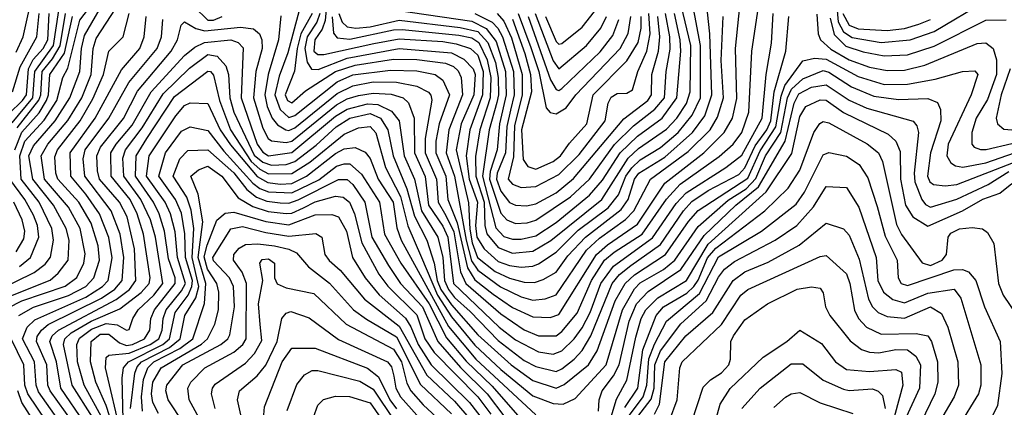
# Model space of a CAD drawing. Extents: x 501367 to 657802, y 482273 to 547541.
# Tile 323 of 656: x 594287 to 597679, y 506549 to 507884. Entities that reach past the tile are written whole.
import ezdxf

# ---------------------------------------------------------------- set-up
doc = ezdxf.new("R2010")
doc.units = 0

msp = doc.modelspace()

# ---------------------------------------------------------------- linework, layer by layer
at = {"layer": '0CON20XD'}
for points in [[(597087.2, 508097.2), (597106.8, 507876.8), (597125, 507842.4), (597155, 507822.8), (597255, 507805.3), (597355, 507814.9), (597437.1, 507842.9), (597615, 507949)], [(595350.4, 507995), (595339.3, 507880.7), (595329.2, 507850.9), (595304, 507815), (595300.6, 507775), (595314.3, 507764.3), (595335, 507764), (595507.7, 507802.3), (595595, 507818.2), (595745, 507808.2), (595791.2, 507801.1), (595840.5, 507785), (595865, 507761.2), (595883.3, 507705), (595881.9, 507625), (595837.5, 507505), (595824.8, 507415), (595836, 507335), (595864, 507255), (595858, 507175), (595862.2, 507135), (595886.9, 507095), (595935, 507050.5), (595975, 507036.6), (596015, 507031.2), (596055, 507034.6), (596075, 507043.1), (596135, 507082.9), (596211, 507159), (596313.9, 507236.1), (596349.7, 507280.3), (596375.8, 507345), (596396.4, 507373.6), (596425, 507401.3), (596495, 507444), (596555, 507495.4), (596603.5, 507555), (596631.9, 507615), (596632.9, 507795), (596584.9, 508045.1)], [(596117.2, 507122.8), (596292.1, 507265), (596383.6, 507406.4), (596419.4, 507440.6), (596515, 507506.9), (596550.5, 507545), (596584, 507595), (596597, 507635), (596599.2, 507795), (596539.9, 508045)], [(594275, 507772), (594299.3, 507825), (594335.3, 507985)], [(595321.2, 507905), (595310.5, 507875), (595278.2, 507825), (595269.4, 507785), (595277.9, 507737.9), (595293.1, 507713.1), (595315, 507711.7), (595415, 507751.5), (595595, 507784.9), (595775, 507769.8), (595817.4, 507747.4), (595849.3, 507715), (595855.9, 507695), (595851.6, 507625), (595808, 507525), (595790.8, 507435), (595833.4, 507253.4), (595837.7, 507162.3), (595845.6, 507115.6), (595864.8, 507064.8), (595925, 507016.5), (595975, 506993.6), (596025, 506979.9), (596061.2, 506978.8), (596090.8, 506989.2), (596135, 507014.4), (596175, 507070.3), (596235.9, 507135), (596359.4, 507230.6), (596383.6, 507265), (596405.7, 507335), (596420.5, 507355), (596509.3, 507410.7), (596605, 507495.1), (596647.4, 507552.6), (596671.1, 507625), (596664.7, 507834.7), (596648.6, 507985)], [(594215, 506916.9), (594392.9, 506987.1), (594419.5, 507010.5), (594454.9, 507055.1), (594457.7, 507125), (594447.6, 507165), (594403.7, 507245), (594333.1, 507335), (594318.9, 507415), (594335, 507448.9), (594410, 507535), (594460.4, 507615), (594494.4, 507705), (594500.8, 507785), (594510.8, 507829.2), (594594.4, 507975)], [(594248.1, 506891.9), (594295, 506915.3), (594444.1, 506965.9), (594484.2, 506995.8), (594508.7, 507045), (594512.8, 507077.2), (594495.6, 507165), (594455, 507238.5), (594373.3, 507335), (594361.8, 507415), (594384.2, 507455), (594453.2, 507536.8), (594500.9, 507615), (594533.3, 507695), (594540.1, 507785), (594550.7, 507819.3), (594652.1, 507975)], [(595186.8, 507896.8), (595178.5, 507815), (595143, 507695), (595131.8, 507625), (595140.3, 507585), (595157.3, 507545), (595175, 507522.1), (595204.3, 507504.3), (595215, 507502.3), (595235, 507511.2), (595380.6, 507629.4), (595435, 507656), (595505, 507669.3), (595585, 507668.2), (595655, 507655.4), (595695, 507634.3), (595703.8, 507623.8), (595706.5, 507606.5), (595684.2, 507475), (595684.2, 507425), (595723.1, 507335), (595728.5, 507255), (595755, 507209), (595782.6, 507152.6), (595805.4, 507015.4), (595824, 506975), (595945, 506871.2), (596025, 506815.7), (596075, 506795.4), (596135, 506795.2), (596155, 506809.3), (596207.2, 506872.8), (596257.2, 506985), (596302, 507055), (596335, 507083.4), (596431, 507145), (596515, 507265.5), (596562.5, 507317.5), (596697.1, 507412.9), (596744.5, 507455), (596775, 507495.2), (596798.8, 507565), (596809.8, 507775), (596839.5, 507975)], [(595918.3, 506938.3), (595985, 506892.9), (596055, 506859.9), (596115, 506858.2), (596145, 506868.8), (596273.7, 507075), (596311.6, 507108.4), (596415, 507179.7), (596509.4, 507320.6), (596643.6, 507425), (596713.6, 507495), (596743.2, 507545), (596757.4, 507612.6), (596752.9, 507785), (596773, 507975)], [(594209.3, 506950.7), (594337.2, 507012.8), (594375, 507041.2), (594393.9, 507066.1), (594404.1, 507125), (594398, 507165), (594354.1, 507255), (594292.9, 507335), (594288.1, 507415), (594305, 507465.4), (594372.1, 507537.9), (594415.5, 507605), (594436.5, 507685), (594452.8, 507717.2), (594495, 507881.9), (594539.2, 507940.8)], [(594262, 507528), (594332.2, 507615), (594339.5, 507705), (594403.4, 507795), (594421.9, 507915)], [(594888.5, 507928.5), (594935, 507882.6), (594955, 507882.7), (594985, 507894.6)], [(595250.2, 507915), (595210.8, 507769.2), (595181.1, 507688.9), (595165.9, 507625), (595184.5, 507575), (595215, 507546.8), (595235, 507553.6), (595380.6, 507669.4), (595435, 507693.8), (595565, 507710.4), (595655, 507707.8), (595718.2, 507695), (595745, 507675.9), (595768.1, 507625), (595732.1, 507525), (595720.4, 507465), (595720.7, 507425), (595754.9, 507345), (595762.4, 507265), (595794.7, 507184.7), (595829.4, 507029.4), (595855, 506988), (595918.3, 506938.3)], [(595585, 507916.7), (595845, 507878.2), (595893.7, 507853.7), (595928.2, 507808.2), (595960.5, 507705), (595963.5, 507625), (595939.9, 507525), (595931.6, 507435), (595908.5, 507361.5), (595906.1, 507335), (595945, 507217.2), (595965, 507194.1), (595995, 507182.3), (596035, 507183.8), (596065, 507193.1), (596185, 507273.2), (596250.1, 507335), (596336.3, 507453.7), (596401.9, 507518.1), (596474.7, 507575.3), (596507.9, 507615), (596513.8, 507705), (596527.7, 507782.3), (596526.8, 507825), (596512.4, 507905)], [(594250.3, 507559.7), (594297.5, 507605), (594310.4, 507625), (594317.6, 507715), (594333.6, 507746.4), (594368.4, 507785), (594384.8, 507815), (594389.5, 507905)], [(594262.4, 507635), (594288.7, 507721.3), (594346.8, 507825), (594354.7, 507905)], [(594270.6, 507435), (594295, 507496.9), (594355, 507562.9), (594380, 507605), (594387, 507625), (594391.5, 507695), (594441.5, 507768.5), (594468.9, 507895)], [(594278.4, 507511.6), (594353.5, 507606.5), (594359.7, 507625), (594364.7, 507705), (594400.8, 507749.2), (594426.6, 507793.4), (594445.4, 507905)], [(594284.5, 506865), (594335, 506893.3), (594455, 506934.1), (594514.9, 506965.1), (594543.2, 506995), (594562.6, 507055), (594557.2, 507105), (594533.2, 507183.2), (594491.1, 507255), (594419.3, 507335), (594411.8, 507355), (594408.7, 507411.3), (594417.8, 507435), (594495.8, 507535), (594539.3, 507610.7), (594575.6, 507695), (594594.2, 507775), (594644, 507825), (594664.3, 507905)], [(594420.6, 506505), (594352.2, 506602.2), (594344.7, 506625), (594338.6, 506705), (594297.5, 506785), (594313.1, 506825), (594339.4, 506850.6), (594515, 506928.6), (594572.6, 506965), (594591.6, 506985), (594606.5, 507063.5), (594593.9, 507133.9), (594562, 507215), (594515, 507282.3), (594463.6, 507345), (594461.5, 507425), (594547.2, 507545), (594638.5, 507711.5), (594701.1, 507785), (594716.3, 507825), (594723.5, 507895)], [(594471.1, 506495), (594392, 506605), (594384.9, 506625.1), (594380.9, 506695), (594344.9, 506775), (594347.4, 506792.6), (594362.6, 506815), (594385.7, 506834.3), (594569.3, 506925), (594615, 506956), (594640, 506985), (594645.7, 507064.3), (594633, 507145), (594602.5, 507225), (594511.7, 507345), (594505.6, 507405), (594513.5, 507435), (594594.9, 507545), (594662.8, 507667.2), (594761.1, 507785), (594775.7, 507825), (594780.6, 507885)], [(594511.1, 506495), (594429.6, 506615), (594414.7, 506705), (594391.4, 506775), (594399.2, 506795), (594420.6, 506815), (594619.9, 506920.1), (594665.1, 506955), (594688, 506985), (594682.5, 507095), (594657.5, 507205), (594631.5, 507255), (594562.3, 507335), (594555, 507363.3), (594553, 507415), (594565.8, 507444.2), (594645, 507543.7), (594692.8, 507637.2), (594809.7, 507775), (594830.7, 507815), (594843.8, 507865), (594855, 507876), (594893.7, 507853.7), (594925.2, 507845.2), (595048.4, 507858.4), (595092.3, 507852.3), (595113.8, 507835), (595121.6, 507815), (595122.2, 507785), (595101.3, 507705), (595093.2, 507615), (595125, 507510.3), (595142.8, 507475), (595155, 507466), (595205, 507460.4), (595225, 507465.3), (595379.1, 507590.9), (595415, 507611.5), (595455, 507622.9), (595505, 507630.9), (595567.2, 507627.2), (595608.7, 507615), (595627.2, 507597.2), (595645.7, 507545), (595647.2, 507425), (595683.7, 507343.7), (595695.9, 507245), (595745, 507172.5), (595762.2, 507135), (595781.9, 506975), (595938.9, 506825), (595995, 506781), (596075, 506739.7), (596125, 506732.2), (596155, 506743.6), (596197.5, 506785), (596225, 506822.1), (596252, 506875), (596289.3, 506975), (596332.9, 507035), (596467, 507133), (596549, 507251), (596582.6, 507287.4), (596720, 507375), (596775, 507417.1), (596844.4, 507545), (596859, 507695), (596876.9, 507803.1), (596883.2, 507905)], [(594537.8, 506515), (594467.6, 506625), (594438.8, 506765), (594442.6, 506785), (594464.8, 506805.2), (594534.1, 506845.9), (594632.2, 506887.8), (594706.2, 506943.8), (594733.9, 506975), (594737, 506995), (594714.3, 507145), (594692.5, 507215), (594668.1, 507265), (594602.1, 507345), (594601.7, 507425), (594619.5, 507455), (594675, 507520.2), (594740.2, 507635), (594855, 507760.6), (594890.9, 507789.1), (594924.3, 507805.7), (595015, 507813.9), (595039.7, 507805), (595056.9, 507786.9), (595050.2, 507615), (595105, 507455.6), (595125, 507427), (595144.8, 507415), (595225, 507426.6), (595375, 507551.6), (595415, 507575.4), (595485, 507594.3), (595521.4, 507591.4), (595568.5, 507568.5), (595594.1, 507535), (595611.6, 507415), (595647.3, 507335), (595671.7, 507225), (595728, 507135), (595744.6, 507065), (595750.4, 506985), (595763.9, 506955), (595785, 506927.1), (595839.2, 506879.2), (595935, 506778.3), (596025, 506710.4), (596065, 506688.8), (596135, 506672.4), (596155, 506680.9), (596197.1, 506715), (596225.4, 506744.6), (596254.2, 506795), (596328, 506975), (596353.8, 507006.2), (596392.7, 507037.3), (596495, 507109.7), (596574.1, 507225.9), (596602.9, 507257.1), (596658.4, 507295), (596765, 507350.7), (596785, 507373.1), (596820.2, 507449.8), (596860.4, 507505), (596874.8, 507535), (596886.4, 507635), (596926.2, 507775), (596936.2, 507895)], [(595295.4, 507905), (595255.8, 507835), (595243.7, 507785), (595233.8, 507706.2), (595202.2, 507625), (595209.6, 507605), (595225, 507597.1), (595271.6, 507638.4), (595375, 507704.9), (595442.5, 507727.5), (595575, 507748), (595655, 507747.1), (595753.7, 507733.7), (595782.1, 507722.1), (595798, 507708), (595808.4, 507685), (595812.7, 507625), (595765.3, 507505), (595756.7, 507425), (595785, 507345), (595825, 507125), (595843.8, 507053.8), (595865, 507021.1), (595943.6, 506963.6), (596015, 506929.6), (596055, 506917.9), (596097.1, 506922.9), (596135, 506936.3), (596240.3, 507089.7), (596285, 507130.8), (596374.7, 507195.3), (596403.4, 507225), (596460.5, 507335), (596589.8, 507430.2), (596665.9, 507505), (596691.4, 507548.6), (596711.6, 507615), (596703.5, 507743.5), (596710.5, 507895)], [(595363.3, 507893.3), (595367.8, 507837.8), (595381.1, 507821.1), (595425, 507817.1), (595575, 507848.6), (595605, 507849.8), (595800.1, 507830.1), (595845, 507820.8), (595869, 507805), (595898.2, 507745), (595910.1, 507685), (595907.7, 507615), (595871.9, 507505), (595857.2, 507412.8), (595858.2, 507345), (595886.9, 507255), (595889.3, 507175), (595896.5, 507146.5), (595935, 507098.7), (595985, 507079.5), (596055, 507086.9), (596117.2, 507122.8)], [(595386.8, 507905), (595397.7, 507875), (595415, 507858.9), (595445.1, 507855.1), (595495, 507859.1), (595595, 507882.1), (595805, 507856.7), (595865, 507842.7), (595899.6, 507805), (595926.5, 507736.5), (595935.6, 507685), (595936.6, 507625), (595931.2, 507598.8), (595904.9, 507505), (595882, 507345), (595927.4, 507167.4), (595955, 507137.6), (595985, 507128.2), (596015, 507127.9), (596065, 507139.9), (596135, 507185.1), (596250.7, 507279.3), (596295, 507331.1), (596355.8, 507425), (596415, 507482.2), (596500.6, 507545), (596551.4, 507615), (596564.4, 507775), (596562.5, 507815), (596543, 507905)], [(595855, 507904.6), (595915.1, 507875.1), (595934.6, 507854.6), (595950.5, 507825), (595988.4, 507705), (595990.3, 507625), (595977.6, 507572.4), (595965.8, 507515.8), (595961, 507425), (595931.9, 507355), (595929.5, 507335), (595945, 507293.7), (595975, 507254.5), (595995, 507244.8), (596033.2, 507243.2), (596065, 507249.7), (596135, 507287.6), (596195, 507336.6), (596367.9, 507542.1), (596450.5, 507605), (596463.4, 507625), (596465.4, 507695), (596488.1, 507775), (596492.5, 507825), (596485.7, 507895)], [(595932, 507905), (595955, 507879.3), (595980.9, 507820.9), (596018.2, 507695), (596017.7, 507625), (595991.5, 507518.5), (595988.1, 507411.9), (595969.5, 507335), (595985, 507317.7), (596015, 507305.8), (596065, 507309.1), (596145, 507350.9), (596215, 507419), (596303.7, 507535), (596315, 507595.8), (596325, 507617.4), (596345, 507629.1), (596378.9, 507631.1), (596398.3, 507641.7), (596416.3, 507705), (596447.8, 507775), (596458.9, 507835), (596454.4, 507905)], [(595984.8, 507885.2), (596026.9, 507766.9), (596047.1, 507695), (596050, 507635), (596015.7, 507505), (596022, 507402), (596037.7, 507377.7), (596065, 507368.8), (596125, 507395.4), (596150.6, 507415), (596181.2, 507458.8), (596241.4, 507525), (596262.6, 507625), (596378.4, 507741.6), (596417.4, 507805), (596428, 507855), (596427.6, 507895)], [(596004.5, 507905), (596047.9, 507787.9), (596075.1, 507705), (596100.3, 507580.3), (596114.1, 507564.1), (596135, 507560), (596170.1, 507579.9), (596202.8, 507625), (596356.2, 507785), (596383.2, 507836.8), (596393, 507895)], [(596038.9, 507895), (596116.3, 507676.3), (596135, 507643.2), (596145, 507640.5), (596155, 507646.6), (596286.4, 507773.6), (596330.7, 507829.3), (596351.6, 507885)], [(596063.2, 507905), (596125, 507741.9), (596145, 507714.8), (596239.7, 507795), (596289, 507855), (596308.4, 507895)], [(596098.7, 507895), (596135, 507808.3), (596145, 507799.1), (596155, 507801.5), (596225, 507858.3), (596267.8, 507912.2)], [(597033.4, 507903.4), (597037.8, 507835), (597045.8, 507815), (597081.9, 507781.9), (597145, 507745.1), (597215, 507720.7), (597275, 507709.3), (597335, 507710.1), (597405, 507727)], [(597078.6, 507888.6), (597092.8, 507832.8), (597133, 507793), (597192.6, 507772.6)], [(597122.9, 507905), (597144.5, 507865), (597175, 507852.3), (597275, 507846.1), (597335, 507853.2), (597385, 507868.4), (597425, 507884.4)], [(597192.6, 507772.6), (597265, 507759.2), (597345, 507763), (597437.7, 507792.3), (597615, 507882), (597685, 507883.2)], [(597405, 507727), (597585, 507801.9), (597615, 507804.3), (597640.2, 507785), (597651.9, 507745), (597651.7, 507695), (597620.7, 507609.3), (597581.7, 507545), (597567, 507495), (597567.5, 507455), (597575.6, 507445), (597596.9, 507436.9), (597616.2, 507436.2), (597705, 507457.4)], [(594575, 506505.6), (594509.9, 506625), (594486.9, 506705), (594484.2, 506765), (594493.4, 506786.6), (594535, 506817.4), (594585, 506836.9), (594622.9, 506832.9), (594655, 506814.8), (594665, 506816.2), (594677.2, 506855), (594695.8, 506885), (594749.8, 506935), (594780.7, 506975), (594754.9, 507135), (594737.9, 507195), (594704.9, 507265), (594646, 507345), (594643, 507407), (594651.9, 507435), (594709.2, 507510.8), (594781.4, 507628.6), (594872.6, 507717.4), (594935, 507764), (594967.8, 507757.8), (594998, 507725), (595006.4, 507695), (595010.7, 507615), (595024.7, 507565), (595095, 507417.3), (595125, 507392.7), (595155, 507383), (595205.4, 507384.6), (595235, 507395.3), (595308.7, 507451.3), (595377.9, 507515), (595425, 507544.5), (595495, 507560.9), (595529.7, 507545), (595555.4, 507505), (595573.9, 507415), (595621, 507301), (595647.4, 507207.4), (595690, 507125), (595715.2, 507045.2), (595725.8, 506985), (595738.6, 506955), (595775, 506901.8), (595865, 506798.1), (595980.7, 506695), (596055, 506641.6), (596135, 506614.9), (596162.5, 506627.5), (596247.1, 506695), (596276.5, 506743.5), (596339, 506915), (596372.5, 506975), (596405, 507005.1), (596512.3, 507075), (596591.4, 507188.6), (596625, 507226.2), (596795, 507338.2), (596838.1, 507431.9), (596892.5, 507515), (596909.8, 507620.2), (596922.5, 507657.5), (596985, 507741.7)], [(596985, 507741.7), (597025, 507751.5), (597065, 507748.4), (597175, 507688.5), (597265, 507660.7), (597345, 507661.3), (597441.2, 507678.8), (597535, 507705.7), (597577.8, 507707.8), (597587.9, 507695), (597565.2, 507625), (597486, 507455), (597480.6, 507415), (597495, 507391.2), (597511, 507381), (597536.1, 507376.1), (597615, 507390.6), (597714.5, 507425)], [(597699.5, 507715), (597668.3, 507625), (597650.8, 507545), (597655.8, 507525), (597677, 507507), (597705, 507504.6)], [(594648.4, 506358.4), (594585, 506554.8), (594550.1, 506635), (594531.1, 506705), (594533.1, 506775), (594565, 506800.1), (594595, 506800.1), (594631.3, 506771.3), (594655, 506761.5), (594676.2, 506765), (594717.3, 506785), (594735.4, 506815), (594739.4, 506855), (594751.9, 506885), (594823.3, 506975), (594822.8, 506995), (594800.5, 507060.5), (594786.7, 507155), (594768.1, 507215), (594748.2, 507255), (594686.2, 507345), (594688.8, 507415), (594725.1, 507475), (594821, 507619), (594935, 507706.8), (594945, 507705.5), (594955, 507693.3), (594975.7, 507605), (595014, 507505), (595085, 507395.4), (595115, 507368.4), (595145, 507353), (595225, 507354.2), (595286.9, 507393.1), (595405, 507489.5), (595455, 507510.8), (595495, 507515.5), (595514.2, 507494.2), (595547.9, 507375), (595599.1, 507275), (595624.2, 507174.2), (595671.8, 507065), (595726.6, 506935), (595775, 506860.9), (595855, 506763), (595945, 506678.7), (596055, 506588), (596125, 506562.1), (596159.9, 506560.1), (596201.2, 506578.8), (596307.3, 506695), (596363.6, 506885), (596405, 506957.1), (596425, 506977.2), (596505, 507023.8), (596544.1, 507055), (596625, 507171), (596727.6, 507262.4), (596789.3, 507300.7), (596822.7, 507337.3), (596856.6, 507415), (596909.3, 507495), (596932.1, 507615), (596945.8, 507644.2), (596985, 507680.4), (597055, 507708.8), (597075, 507702.7), (597152.1, 507652.1), (597230, 507620), (597315, 507608.8), (597415, 507612.6), (597448.6, 507598.6), (597459.7, 507575), (597460.8, 507535), (597425.1, 507425), (597414.1, 507345), (597422, 507325), (597435, 507316.1), (597475, 507311), (597515.9, 507315.9), (597725, 507397.4)], [(596280.7, 506535), (596283.8, 506575), (596293.5, 506605), (596332.8, 506657.2), (596352.2, 506695), (596386.8, 506845), (596411.6, 506905), (596451.9, 506948.1), (596565, 507022.9), (596645, 507140.8), (596754.6, 507245.4), (596832.3, 507307.7), (596924.3, 507465.7), (596955, 507595.8), (596971.1, 507628.9), (597015, 507651.4), (597065, 507660), (597145, 507607.2), (597205, 507579.1), (597364.8, 507534.8), (597378.1, 507518.1), (597383.1, 507495), (597368.3, 507355), (597370.4, 507325), (597394.5, 507264.5), (597407.7, 507247.7), (597425, 507238.4), (597515, 507265.4), (597623.6, 507316.4), (597695, 507361.3)], [(594636.6, 506455), (594582.5, 506685), (594585, 506720.5), (594595, 506728.6), (594665, 506735.1), (594736.6, 506765), (594766.5, 506785), (594778.7, 506815), (594781.6, 506855), (594792.2, 506885), (594845, 506950.4), (594858, 506975), (594831.2, 507065), (594822.7, 507152.7), (594807.3, 507215), (594788.4, 507255), (594724.7, 507345), (594733.3, 507415), (594825, 507553.2), (594855, 507588), (594875, 507596.9), (594935, 507595.7), (594977.5, 507505), (595013.3, 507453.3), (595105, 507343.7), (595142.7, 507322.7), (595185, 507317.7), (595225, 507320.1), (595275.5, 507345), (595375, 507423.5), (595405, 507439.4), (595443.5, 507443.5), (595477.5, 507427.5), (595495, 507405.3), (595522.5, 507335), (595574.2, 507255), (595586.5, 507166.5), (595600.9, 507125), (595765, 506827.6), (595859, 506715), (596065, 506522.8)], [(596320.8, 506505), (596343.6, 506576.4), (596378.3, 506641.7), (596409.6, 506790.4), (596428.4, 506855), (596444.7, 506884.7), (596485, 506925.6), (596583.8, 506985), (596659, 507111), (596859.1, 507290.9), (596946.5, 507423.5), (596975, 507550), (596995, 507585.2), (597045, 507608.3), (597065, 507606.1), (597125, 507564.3), (597279, 507489), (597305.1, 507465.1), (597320.1, 507430.1), (597321.2, 507335), (597338.7, 507245), (597363.8, 507205), (597415, 507172.2), (597535, 507225.1), (597605, 507265.6), (597663.4, 507286.6), (597705, 507319.6)], [(594643.7, 506505), (594640.2, 506650.2), (594644.5, 506685), (594661.7, 506705), (594780.4, 506765), (594803.7, 506785), (594822.4, 506875), (594867.4, 506935), (594880.7, 506965), (594882.1, 506985), (594859, 507065), (594856.8, 507146.8), (594845, 507217.2), (594824.5, 507264.5), (594767.2, 507345), (594789.1, 507425), (594845, 507499.6), (594875, 507514.8), (594935, 507502.6), (594990.8, 507430.8), (595090.7, 507320.7), (595115, 507302.5), (595145, 507290.4), (595225, 507287.2), (595317.9, 507332.1), (595378.9, 507378.9), (595405, 507387.8), (595425, 507387.2), (595465, 507352.3), (595526.3, 507255), (595544.4, 507145), (595599.7, 507045), (595697.7, 506905), (595757.9, 506787.9), (595825, 506707.9), (595915, 506621.6), (596001.6, 506521.6)], [(596371.4, 506548.6), (596417, 506615), (596433.7, 506746.3), (596479.3, 506865), (596505.5, 506895), (596585, 506941.4), (596610, 506965), (596625, 506987.2), (596656.5, 507063.5), (596685, 507097), (596854.6, 507225.4), (596935, 507303.9), (596975, 507365.9), (597022.4, 507495), (597044, 507526), (597055, 507532.7), (597075, 507528.3), (597206.3, 507456.3), (597245.4, 507425.4), (597259.1, 507395), (597307.9, 507177.9), (597325, 507143.7), (597395.8, 507045.8), (597425, 507036.9), (597465.2, 507055), (597480, 507075), (597485.7, 507135), (597495, 507148.4), (597525, 507162.9), (597568.5, 507168.5), (597603.4, 507163.4), (597620.9, 507150.9), (597642.9, 507112.9), (597658.9, 506975), (597675.2, 506935), (597723.4, 506863.4)], [(594669.6, 506545), (594683.9, 506666.1), (594691.7, 506688.2), (594706.6, 506705), (594803.1, 506755), (594840.5, 506785), (594856.7, 506865), (594894.1, 506925.9), (594904.6, 506965), (594881.3, 507065), (594886.8, 507165), (594878, 507228), (594862.8, 507272.8), (594815.9, 507345), (594838.9, 507405), (594866.8, 507433.2), (594935, 507436.1), (595025, 507355.9), (595069.3, 507299.3), (595102.7, 507272.7), (595139.2, 507259.2), (595185, 507252.8), (595215, 507252.1), (595246.5, 507263.5), (595385, 507333.2), (595415, 507333.8), (595435, 507316.7), (595476.7, 507255), (595500.1, 507135), (595557.7, 507037.7), (595599.2, 506975), (595674.6, 506895), (595727.6, 506775), (595805.6, 506685.6), (595897.4, 506595), (595958.5, 506515)], [(596388, 506522), (596435.5, 506585), (596447.8, 506625), (596454.3, 506715.7), (596473.6, 506766.4), (596515.7, 506845), (596629.5, 506940.5), (596695, 507066.6), (596842.2, 507155), (596961.5, 507248.5), (596990.6, 507289.4), (597055, 507418.2), (597075, 507426.9), (597135, 507414.3), (597178.6, 507385), (597209, 507339), (597240.7, 507240.7), (597268.7, 507138.7), (597310.2, 507055), (597313.9, 506995), (597324.2, 506975), (597345, 506968.1), (597505, 507022), (597535, 507023), (597555.8, 507015.8), (597581.3, 506985), (597610.2, 506895), (597664.8, 506775), (597670, 506665), (597655.2, 506554.8), (597635.7, 506515)], [(594710.7, 506535), (594707.1, 506585), (594714.1, 506645), (594728.4, 506685), (594749.6, 506705), (594839.2, 506750.8), (594883.7, 506785), (594923.8, 506906.2), (594928.6, 506975), (594902.1, 507065), (594917.8, 507187.8), (594902.4, 507282.4), (594877.1, 507345), (594902.9, 507367.1), (594935, 507378.8), (594983.6, 507345), (595039.9, 507269.9), (595090, 507240), (595143.3, 507223.3), (595205, 507215.8), (595225, 507217.5), (595265, 507236.1), (595305, 507255.9), (595375, 507276.5), (595402, 507272), (595423.7, 507255), (595441.2, 507215), (595465.4, 507115.4), (595525, 507007.7), (595555.8, 506965.8), (595655, 506867.4), (595683.4, 506785), (595715, 506737.8), (595865, 506585.1), (595910.4, 506525)], [(594286.4, 507033.6), (594324.8, 507065), (594352.9, 507135), (594349, 507175), (594335, 507210.5), (594305.7, 507265), (594253.4, 507335)], [(596405, 506502.3), (596462.8, 506577.2), (596472.4, 506615), (596475.7, 506695), (596495, 506743.4), (596564.3, 506835.7), (596651.9, 506915), (596695, 506997.4), (596715.4, 507024.6), (596749.3, 507050.7), (596890, 507125), (596964.7, 507175.3), (597021.2, 507238.8), (597065, 507308.9), (597135, 507305.4), (597178.2, 507238.2), (597237.4, 507065), (597243.7, 506985), (597262.9, 506945), (597295, 506920), (597335, 506908.1), (597415, 506942.3), (597505.9, 506955.9), (597528.9, 506925), (597598, 506695), (597597.8, 506625), (597589.8, 506595), (597522.7, 506485)], [(594275.4, 507084.6), (594301.2, 507128.8), (594305.1, 507155), (594296, 507195), (594266.7, 507255)], [(594765, 506527.5), (594746.3, 506565), (594741.4, 506595), (594746.6, 506635), (594774.9, 506685), (594914, 506766), (594933.8, 506785), (594959.5, 506835), (594972, 506885), (594973.2, 506945), (594966.5, 506975), (594934, 507025), (594923, 507067), (594932.7, 507107.3), (594967, 507193), (594995, 507217.2), (595025, 507220.8), (595135, 507188.9), (595215, 507177.8), (595305, 507211.6), (595362.5, 507212.5), (595385, 507204.3), (595413.2, 507155), (595434.2, 507065), (595477.3, 506995), (595526, 506936), (595615.8, 506855.8), (595635, 506825.6), (595659.9, 506765), (595705, 506695.1), (595837.3, 506565), (595884.1, 506505)], [(594908.5, 506408.5), (594798.8, 506575), (594791, 506605), (594793.8, 506625), (594848.8, 506695), (594979.8, 506765), (595004.4, 506785), (595011.6, 506798.4), (595027.3, 506895), (595024.1, 506965), (595010.6, 506995), (594955, 507052.8), (594952.2, 507065), (595015, 507163.9), (595055, 507171.5), (595135, 507150.8), (595215, 507138.6), (595307.7, 507147.7), (595327.9, 507135), (595338.8, 507075), (595353.9, 507053.9), (595391.3, 507021.3), (595475, 506921.4), (595595, 506827.9), (595689.8, 506659.8), (595785, 506569.4), (595841.4, 506505)], [(596474.5, 506525.5), (596490.8, 506559.2), (596509.9, 506705), (596582, 506795), (596674.6, 506875.4), (596745.5, 506985), (596785, 507015.4), (596865, 507049.2), (596972.5, 507107.5), (597065, 507182.5), (597125, 507163.8), (597145, 507141.5), (597179.2, 507059.2), (597211.4, 506921.4), (597225.2, 506895), (597244.9, 506874.9), (597275, 506861), (597335, 506856.2), (597425.1, 506895.1), (597462.2, 506872.2), (597484.1, 506825), (597518.4, 506705), (597521.5, 506625), (597506.3, 506585), (597459.3, 506505)], [(594952.6, 506425), (594871.7, 506575), (594866.5, 506615), (594876.6, 506635), (594925, 506685.2), (595025, 506738.1), (595055.8, 506765), (595067.6, 506785), (595068.4, 506975), (595054, 507014), (595024.4, 507055), (595024.9, 507075.1), (595043.1, 507096.9), (595065, 507109.2), (595108.2, 507111.8), (595165.1, 507105.1), (595215, 507093.4), (595240.6, 507080.6), (595282.5, 507032.5), (595355, 506976.8), (595437.3, 506885), (595481.9, 506851.9), (595585, 506791.7), (595667.6, 506627.6), (595775, 506525.7)], [(596526.2, 506503.8), (596552.2, 506575), (596561.8, 506685), (596569.1, 506705), (596705, 506833.7), (596771.6, 506935), (596795, 506954), (597045, 507068.3), (597065, 507071.2), (597135, 507008.2), (597147.4, 506975), (597162.8, 506882.8), (597176.8, 506855), (597204.7, 506824.7), (597255, 506800.6), (597375, 506802.4), (597415, 506795.3), (597428.4, 506775), (597448.5, 506705), (597450.2, 506635), (597439.8, 506595), (597390.9, 506495)], [(594960.2, 506545), (594948.5, 506595), (594951.4, 506615), (594961.2, 506628.8), (595065, 506701.1), (595095.9, 506734.1), (595121, 506779), (595115.8, 506834.2), (595110.1, 506905), (595125.3, 506985), (595114.6, 507045), (595122.5, 507057.5), (595145, 507060.7), (595164.6, 507045), (595164.6, 506995), (595174.4, 506974.4), (595205, 506959.8), (595301.1, 506941.1), (595412.2, 506835), (595575, 506748.9), (595602.9, 506705), (595621.5, 506631.5), (595635.1, 506605.1), (595676.7, 506556.7), (595755.1, 506485.1)], [(596601.9, 506495), (596642.1, 506617.9), (596666.7, 506643.3), (596705, 506667.3), (596730, 506695), (596736, 506715), (596737.2, 506775), (596746, 506795), (596785, 506850), (596863.1, 506905), (596965, 506955.2), (597015, 506963.2), (597045, 506959.2), (597055, 506943.3), (597063.2, 506895), (597078.3, 506865), (597148, 506778), (597187.4, 506747.4), (597215, 506738.3), (597246.9, 506736.9), (597305, 506748.1), (597345, 506747.1), (597374.7, 506724.7), (597390, 506695), (597386.5, 506615), (597341.2, 506515)], [(595070.6, 506425), (595037.8, 506575), (595044.7, 506605), (595105, 506657.3), (595135, 506694.2), (595174.1, 506775), (595190.8, 506855), (595205, 506873.4), (595221, 506879), (595285, 506856.4), (595385, 506781.8), (595554.2, 506705), (595568.6, 506688.6), (595576.3, 506656.3), (595583.4, 506615), (595599, 506585), (595655, 506521.7)], [(596679, 506485), (596700.1, 506559.9), (596735, 506613.2), (596848.3, 506721.7), (596929.6, 506775), (596975, 506814.3), (597049, 506769), (597097.6, 506705), (597135, 506678.5), (597215, 506671.7), (597305, 506678.5), (597325, 506670), (597329.8, 506625), (597288.1, 506471.9)], [(594379.4, 506499.4), (594315.1, 506595), (594305.5, 506625), (594301.3, 506695), (594257.5, 506785)], [(595126.2, 506495), (595130.7, 506550.7), (595191.2, 506705), (595225, 506752.5), (595305, 506752), (595485, 506683.2), (595523.6, 506653.6), (595562.8, 506575), (595585, 506543.8)], [(596775.2, 506545), (596837.5, 506615), (596945, 506698.9), (596985, 506699), (597055, 506642), (597125, 506611.1), (597145, 506606.6), (597225, 506612.8), (597245, 506604.7), (597259.2, 506589.2), (597268.4, 506545)], [(595208.2, 506538.2), (595242.5, 506627.5), (595268.9, 506661.1), (595294.8, 506675.2), (595314.8, 506675.2), (595458.6, 506638.6), (595505, 506611.2), (595579.4, 506499.4)], [(594339.8, 506495), (594294.9, 506565), (594280.6, 506605)], [(596885, 506548.4), (596925, 506583.6), (596945, 506595.2), (596975, 506600.3), (597044.3, 506564.3), (597157.3, 506527.3)], [(595299.2, 506515), (595314.3, 506555.7), (595334.3, 506575.7), (595375, 506587.6), (595424, 506586), (595495, 506563.8), (595560.1, 506470.1)]]:
    msp.add_lwpolyline(points, dxfattribs=at)

doc.saveas('drawing.dxf')
